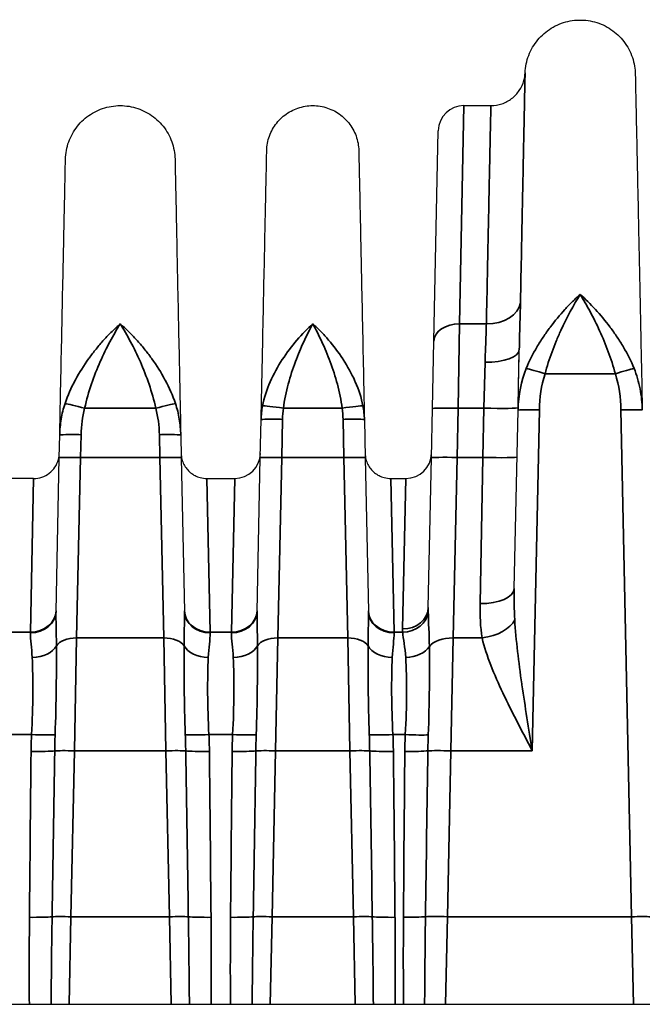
# Model space of a CAD drawing. Header units: millimetres. Extents: x 399 to 6233, y -1870 to 1602.
# Tile 514 of 656: x 6027 to 6042, y -201 to -178. Entities that reach past the tile are written whole.
import ezdxf

# ---------------------------------------------------------------- set-up
doc = ezdxf.new("R2010")
doc.units = ezdxf.units.MM
doc.layers.add('可見 (ISO)', color=7, linetype='Continuous', lineweight=25)
doc.layers.add('窄部可見 (ISO)', color=7, linetype='Continuous', lineweight=35)

msp = doc.modelspace()

# ---------------------------------------------------------------- linework, layer by layer
at = {"layer": '可見 (ISO)'}
for p, q in [((6037.683, -180.381), (6038.312, -180.381)), ((6036.98, -185.884), (6037.083, -180.968)), ((6036.947, -187.46), (6036.98, -185.884)), ((6038.948, -187.44), (6038.976, -186.085)), ((6036.923, -188.611), (6036.947, -187.46)), ((6038.859, -191.664), (6038.946, -187.497)), ((6032.923, -188.61), (6032.942, -187.718)), ((6035.356, -187.718), (6035.375, -188.61)), ((6028.223, -188.61), (6028.234, -188.077)), ((6031.063, -188.077), (6031.075, -188.61)), ((6028.148, -192.203), (6028.223, -188.61)), ((6031.075, -188.61), (6031.15, -192.203)), ((6032.848, -192.203), (6032.923, -188.61)), ((6035.375, -188.61), (6035.45, -192.203)), ((6036.85, -192.108), (6036.923, -188.611)), ((6027.625, -189.094), (6026.972, -189.094)), ((6031.672, -189.094), (6032.325, -189.094)), ((6035.972, -189.094), (6036.325, -189.094)), ((5977.149, -201.381), (6081.649, -201.381))]:
    msp.add_line(p, q, dxfattribs=at)
for centre, start, end in [((6037.683, -180.981), 90, 178.8), ((6038.368, -181.681), 96.794, 96.7983), ((6032.325, -188.494), 270, 358.8), ((6036.325, -188.494), 270, 358.8)]:
    msp.add_arc(centre, 0.6, start, end, dxfattribs=at)
msp.add_ellipse((6038.922, -188.649), major_axis=(-0.116, -5.552), ratio=0.000023, start_param=1.779957, end_param=2.050933, dxfattribs=at)
for points, knots in [([(6039.112, -179.615), (6039.118, -179.476), (6039.147, -179.337), (6039.246, -179.077), (6039.319, -178.953), (6039.497, -178.739), (6039.605, -178.645), (6039.843, -178.499), (6039.976, -178.444), (6040.248, -178.382), (6040.391, -178.373), (6040.669, -178.402), (6040.807, -178.439), (6041.061, -178.555), (6041.18, -178.635), (6041.383, -178.826), (6041.47, -178.94), (6041.601, -179.187), (6041.647, -179.322), (6041.68, -179.52), (6041.686, -179.581), (6041.687, -179.642)], [0, 0, 0, 0, 0.0415948, 0.0415948, 0.0834791, 0.0834791, 0.1253529, 0.1253529, 0.1672271, 0.1672271, 0.2091012, 0.2091012, 0.2509754, 0.2509754, 0.2928495, 0.2928495, 0.3347237, 0.3347237, 0.3765979, 0.3765979, 0.3948716, 0.3948716, 0.3948716, 0.3948716]), ([(6038.312, -180.381), (6038.399, -180.381), (6038.486, -180.367), (6038.65, -180.311), (6038.728, -180.27), (6038.866, -180.165), (6038.927, -180.1), (6039.024, -179.956), (6039.061, -179.875), (6039.1, -179.734), (6039.109, -179.674), (6039.112, -179.615)], [0, 0, 0, 0, 0.0258636, 0.0258636, 0.051873, 0.051873, 0.0778771, 0.0778771, 0.1038814, 0.1038814, 0.1217835, 0.1217835, 0.1217835, 0.1217835]), ([(6041.687, -179.642), (6041.687, -179.642), (6041.69, -179.818), (6041.698, -180.17), (6041.703, -180.435), (6041.711, -180.792), (6041.72, -181.239), (6041.723, -181.387), (6041.727, -181.545), (6041.73, -181.713), (6041.737, -182.051), (6041.745, -182.427), (6041.754, -182.838), (6041.758, -183.043), (6041.763, -183.258), (6041.767, -183.481), (6041.772, -183.705), (6041.777, -183.941), (6041.782, -184.184), (6041.792, -184.661), (6041.803, -185.172), (6041.814, -185.704), (6041.825, -186.255), (6041.838, -186.868), (6041.851, -187.497)], [0.5000085, 0.5000085, 0.5000085, 0.5000085, 0.6181954, 0.6181954, 0.6181954, 0.7069321, 0.7069321, 0.7069321, 0.7363514, 0.7363514, 0.7363514, 0.7954295, 0.7954295, 0.7954295, 0.8249685, 0.8249685, 0.8249685, 0.8545075, 0.8545075, 0.8545075, 0.9124828, 0.9124828, 0.9124828, 0.9726631, 0.9726631, 0.9726631, 0.9726631]), ([(6028.369, -181.634), (6028.372, -181.496), (6028.398, -181.357), (6028.491, -181.097), (6028.561, -180.973), (6028.733, -180.756), (6028.839, -180.66), (6029.072, -180.51), (6029.203, -180.453), (6029.472, -180.386), (6029.614, -180.374), (6029.89, -180.396), (6030.028, -180.431), (6030.283, -180.54), (6030.403, -180.617), (6030.609, -180.803), (6030.698, -180.914), (6030.833, -181.156), (6030.882, -181.29), (6030.92, -181.495), (6030.927, -181.564), (6030.929, -181.634)], [0, 0, 0, 0, 0.0413231, 0.0413231, 0.0829384, 0.0829384, 0.1245431, 0.1245431, 0.1661483, 0.1661483, 0.2077533, 0.2077533, 0.2493584, 0.2493584, 0.2909635, 0.2909635, 0.3325686, 0.3325686, 0.3741737, 0.3741737, 0.3950529, 0.3950529, 0.3950529, 0.3950529]), ([(6033.073, -181.434), (6033.076, -181.318), (6033.097, -181.202), (6033.176, -180.983), (6033.234, -180.879), (6033.379, -180.696), (6033.468, -180.616), (6033.664, -180.489), (6033.774, -180.442), (6034, -180.385), (6034.119, -180.375), (6034.351, -180.394), (6034.467, -180.423), (6034.682, -180.515), (6034.782, -180.579), (6034.955, -180.735), (6035.03, -180.829), (6035.144, -181.032), (6035.185, -181.145), (6035.217, -181.317), (6035.223, -181.375), (6035.224, -181.434)], [0, 0, 0, 0, 0.0347036, 0.0347036, 0.0696796, 0.0696796, 0.1046457, 0.1046457, 0.1396121, 0.1396121, 0.1745785, 0.1745785, 0.2095449, 0.2095449, 0.2445113, 0.2445113, 0.2794777, 0.2794777, 0.3144442, 0.3144442, 0.3320164, 0.3320164, 0.3320164, 0.3320164]), ([(6032.942, -187.718), (6032.952, -187.213), (6032.963, -186.725), (6032.972, -186.283), (6032.981, -185.855), (6032.989, -185.447), (6032.997, -185.067), (6033.005, -184.68), (6033.013, -184.32), (6033.02, -183.989), (6033.027, -183.657), (6033.033, -183.349), (6033.039, -183.08), (6033.042, -182.947), (6033.044, -182.821), (6033.047, -182.703), (6033.049, -182.584), (6033.052, -182.473), (6033.054, -182.369), (6033.058, -182.165), (6033.062, -181.992), (6033.065, -181.853), (6033.07, -181.574), (6033.073, -181.434), (6033.073, -181.434)], [0.0294093, 0.0294093, 0.0294093, 0.0294093, 0.089244, 0.089244, 0.089244, 0.1470574, 0.1470574, 0.1470574, 0.2058814, 0.2058814, 0.2058814, 0.2647055, 0.2647055, 0.2647055, 0.2938656, 0.2938656, 0.2938656, 0.3235296, 0.3235296, 0.3235296, 0.3823536, 0.3823536, 0.3823536, 0.5, 0.5, 0.5, 0.5]), ([(6035.224, -181.434), (6035.224, -181.434), (6035.227, -181.574), (6035.233, -181.853), (6035.237, -182.063), (6035.243, -182.347), (6035.251, -182.704), (6035.253, -182.821), (6035.256, -182.947), (6035.259, -183.08), (6035.264, -183.349), (6035.271, -183.657), (6035.278, -183.988), (6035.285, -184.32), (6035.292, -184.68), (6035.3, -185.067), (6035.308, -185.447), (6035.317, -185.855), (6035.326, -186.283), (6035.335, -186.725), (6035.345, -187.213), (6035.356, -187.718)], [0.5000084, 0.5000084, 0.5000084, 0.5000084, 0.6176498, 0.6176498, 0.6176498, 0.7061501, 0.7061501, 0.7061501, 0.735298, 0.735298, 0.735298, 0.794122, 0.794122, 0.794122, 0.8529461, 0.8529461, 0.8529461, 0.9107639, 0.9107639, 0.9107639, 0.9705942, 0.9705942, 0.9705942, 0.9705942]), ([(6028.234, -188.077), (6028.247, -187.49), (6028.258, -186.924), (6028.269, -186.421), (6028.277, -186.049), (6028.284, -185.692), (6028.291, -185.354), (6028.3, -184.957), (6028.307, -184.588), (6028.314, -184.247), (6028.322, -183.907), (6028.328, -183.592), (6028.334, -183.317), (6028.337, -183.163), (6028.34, -183.02), (6028.343, -182.887), (6028.35, -182.544), (6028.356, -182.268), (6028.36, -182.062), (6028.366, -181.777), (6028.369, -181.634), (6028.369, -181.634)], [0.030065, 0.030065, 0.030065, 0.030065, 0.0975901, 0.0975901, 0.0975901, 0.1475485, 0.1475485, 0.1475485, 0.2062907, 0.2062907, 0.2062907, 0.265033, 0.265033, 0.265033, 0.2977638, 0.2977638, 0.2977638, 0.3825174, 0.3825174, 0.3825174, 0.5, 0.5, 0.5, 0.5]), ([(6030.929, -181.634), (6030.929, -181.634), (6030.931, -181.777), (6030.937, -182.062), (6030.942, -182.268), (6030.948, -182.544), (6030.955, -182.887), (6030.958, -183.02), (6030.961, -183.163), (6030.964, -183.317), (6030.97, -183.592), (6030.976, -183.907), (6030.983, -184.247), (6030.99, -184.588), (6030.998, -184.957), (6031.006, -185.354), (6031.013, -185.691), (6031.021, -186.049), (6031.029, -186.421), (6031.039, -186.924), (6031.051, -187.49), (6031.063, -188.077)], [0.5000086, 0.5000086, 0.5000086, 0.5000086, 0.6174862, 0.6174862, 0.6174862, 0.7022467, 0.7022467, 0.7022467, 0.7349706, 0.7349706, 0.7349706, 0.7937128, 0.7937128, 0.7937128, 0.852455, 0.852455, 0.852455, 0.9024183, 0.9024183, 0.9024183, 0.9699385, 0.9699385, 0.9699385, 0.9699385]), ([(6027.625, -189.094), (6027.69, -189.094), (6027.755, -189.083), (6027.878, -189.042), (6027.937, -189.011), (6028.041, -188.932), (6028.086, -188.883), (6028.159, -188.776), (6028.187, -188.715), (6028.211, -188.629), (6028.216, -188.605), (6028.223, -188.556), (6028.225, -188.531), (6028.225, -188.507)], [0, 0, 0, 0, 0.01938058, 0.01938058, 0.03888823, 0.03888823, 0.05839129, 0.05839129, 0.07789451, 0.07789451, 0.08520881, 0.08520881, 0.09263584, 0.09263584, 0.09263584, 0.09263584]), ([(6031.072, -188.507), (6031.073, -188.53), (6031.075, -188.553), (6031.081, -188.598), (6031.085, -188.621), (6031.102, -188.685), (6031.117, -188.726), (6031.156, -188.802), (6031.179, -188.838), (6031.231, -188.903), (6031.261, -188.933), (6031.326, -188.986), (6031.362, -189.009), (6031.436, -189.047), (6031.476, -189.062), (6031.567, -189.087), (6031.62, -189.094), (6031.672, -189.094)], [0, 0, 0, 0, 0.00692113, 0.00692113, 0.01375081, 0.01375081, 0.02679823, 0.02679823, 0.0393646, 0.0393646, 0.05193098, 0.05193098, 0.06449736, 0.06449736, 0.07706374, 0.07706374, 0.09281981, 0.09281981, 0.09281981, 0.09281981]), ([(6035.372, -188.507), (6035.373, -188.53), (6035.375, -188.553), (6035.381, -188.598), (6035.385, -188.621), (6035.402, -188.685), (6035.417, -188.726), (6035.456, -188.802), (6035.479, -188.838), (6035.531, -188.903), (6035.561, -188.933), (6035.626, -188.986), (6035.662, -189.009), (6035.736, -189.047), (6035.776, -189.062), (6035.867, -189.087), (6035.92, -189.094), (6035.972, -189.094)], [0, 0, 0, 0, 0.00692113, 0.00692113, 0.01375081, 0.01375081, 0.02679823, 0.02679823, 0.0393646, 0.0393646, 0.05193098, 0.05193098, 0.06449736, 0.06449736, 0.07706374, 0.07706374, 0.09281981, 0.09281981, 0.09281981, 0.09281981])]:
    msp.add_open_spline(points, degree=3, knots=knots, dxfattribs=at)
at = {"layer": '窄部可見 (ISO)'}
for p, q in [((6037.683, -180.381), (6037.58, -185.481)), ((6040.609, -185.153), (6040.609, -185.153)), ((6037.58, -185.481), (6037.547, -187.451)), ((6037.58, -185.481), (6038.207, -185.481)), ((6038.976, -186.085), (6038.976, -186.081)), ((6038.979, -185.965), (6038.979, -185.965)), ((6038.176, -186.378), (6038.148, -187.451)), ((6041.221, -186.649), (6039.577, -186.649)), ((6030.481, -187.451), (6028.817, -187.451)), ((6034.835, -187.451), (6033.463, -187.451)), ((6037.547, -187.451), (6037.523, -188.603)), ((6038.148, -187.451), (6037.547, -187.451)), ((6038.124, -188.603), (6038.148, -187.451)), ((6039.446, -187.491), (6039.279, -195.457)), ((6041.6, -199.334), (6041.351, -187.491)), ((6033.442, -187.712), (6033.423, -188.603)), ((6034.875, -188.603), (6034.856, -187.712)), ((6028.734, -188.071), (6028.723, -188.603)), ((6030.575, -188.603), (6030.564, -188.071)), ((6028.723, -188.603), (6028.629, -192.821)), ((6028.723, -188.603), (6030.575, -188.603)), ((6030.669, -192.821), (6030.575, -188.603)), ((6033.423, -188.603), (6033.329, -192.821)), ((6033.423, -188.603), (6034.875, -188.603)), ((6034.969, -192.821), (6034.875, -188.603)), ((6037.523, -188.603), (6037.428, -192.821)), ((6037.523, -188.603), (6038.124, -188.603)), ((6038.059, -192.016), (6038.124, -188.603)), ((6027.548, -192.685), (6027.625, -189.094)), ((6031.672, -189.094), (6031.749, -192.685)), ((6032.325, -189.094), (6032.248, -192.685)), ((6035.972, -189.094), (6036.049, -192.685)), ((6036.325, -189.094), (6036.25, -192.611)), ((6027.049, -192.685), (6027.548, -192.685)), ((6027.548, -192.685), (6027.548, -192.701)), ((6031.749, -192.685), (6032.248, -192.685)), ((6031.75, -192.701), (6031.749, -192.685)), ((6032.248, -192.685), (6032.248, -192.701)), ((6036.049, -192.685), (6036.251, -192.685)), ((6036.05, -192.701), (6036.049, -192.685)), ((6028.579, -195.457), (6028.629, -192.821)), ((6030.669, -192.821), (6028.629, -192.821)), ((6030.669, -192.821), (6030.718, -195.457)), ((6033.279, -195.457), (6033.329, -192.821)), ((6034.969, -192.821), (6033.329, -192.821)), ((6034.969, -192.821), (6035.018, -195.457)), ((6037.379, -195.457), (6037.428, -192.821)), ((6038.109, -192.821), (6037.428, -192.821)), ((6038.945, -193.214), (6038.945, -193.214)), ((6028.158, -193.284), (6028.158, -193.284)), ((6031.14, -193.284), (6031.14, -193.284)), ((6032.858, -193.284), (6032.858, -193.284)), ((6035.44, -193.284), (6035.44, -193.284)), ((6036.877, -193.284), (6036.877, -193.284)), ((6039.022, -193.679), (6039.022, -193.679)), ((6027.576, -195.078), (6027.022, -195.078)), ((6032.276, -195.078), (6031.722, -195.078)), ((6036.311, -195.078), (6036.022, -195.078)), ((6028.126, -195.119), (6028.126, -195.119)), ((6031.172, -195.119), (6031.172, -195.119)), ((6032.826, -195.119), (6032.826, -195.119)), ((6035.472, -195.119), (6035.472, -195.119)), ((6036.848, -195.119), (6036.848, -195.119)), ((6028.579, -195.457), (6028.498, -199.334)), ((6030.718, -195.457), (6028.579, -195.457)), ((6030.8, -199.334), (6030.718, -195.457)), ((6033.279, -195.457), (6033.198, -199.334)), ((6035.018, -195.457), (6033.279, -195.457)), ((6035.1, -199.334), (6035.018, -195.457)), ((6037.379, -195.457), (6037.298, -199.334)), ((6039.279, -195.457), (6037.379, -195.457)), ((6028.455, -201.381), (6028.498, -199.334)), ((6028.498, -199.334), (6030.8, -199.334)), ((6030.8, -199.334), (6030.842, -201.381)), ((6033.155, -201.381), (6033.198, -199.334)), ((6033.198, -199.334), (6035.1, -199.334)), ((6035.1, -199.334), (6035.142, -201.381)), ((6037.255, -201.381), (6037.298, -199.334)), ((6037.298, -199.334), (6041.6, -199.334)), ((6041.6, -199.334), (6041.642, -201.381))]:
    msp.add_line(p, q, dxfattribs=at)
for centre, major_axis, ratio, start_param, end_param in [((6038.207, -184.928), (0.8, -0.015), 0.691392, 4.72571, 6.204649), ((6040.187, -185.576), (0.5, -0.01), 0.653988, 1.685071, 1.685109), ((6040.611, -185.576), (0.5, 0.01), 0.653972, 1.456496, 1.456532), ((6037.58, -185.896), (-0.6, 0.013), 0.69138, 4.72687, 6.283185), ((6038.176, -186.064), (0.8, -0.017), 0.392514, 4.720727, 6.28229), ((6041.705, -188.329), (1.807, -2.751), 0.758128, 3.621093, 3.975976), ((6039.577, -186.666), (0.476, -0.152), 0.033257, 1.581382, 2.741613), ((6041.221, -186.666), (-0.476, -0.152), 0.033257, 3.541572, 4.701804), ((6028.817, -187.469), (-0.484, 0.127), 0.033759, 4.721243, 5.969613), ((6030.481, -187.469), (0.484, 0.127), 0.033759, 0.313572, 1.561942), ((6033.463, -187.469), (-0.495, 0.072), 0.034539, 4.717398, 6.113427), ((6034.835, -187.469), (0.495, 0.072), 0.034539, 0.169758, 1.565787), ((6037.547, -187.472), (-0.6, 0.013), 0.034892, 4.71312, 6.283185), ((6038.148, -187.423), (0.8, -0.017), 0.034892, 4.71312, 6.283185), ((6028.723, -188.62), (-0.5, 0.01), 0.034892, 4.71312, 6.283185), ((6030.575, -188.62), (0.5, 0.01), 0.034892, 0, 1.570065), ((6033.423, -188.62), (-0.5, 0.01), 0.034892, 4.71312, 6.283185), ((6034.875, -188.62), (0.5, 0.01), 0.034892, 0, 1.570065), ((6037.523, -188.624), (-0.6, 0.013), 0.034892, 4.71312, 6.283185), ((6038.124, -188.575), (0.8, -0.017), 0.034892, 4.71312, 6.283185), ((6038.059, -191.647), (0.8, -0.017), 0.461544, 4.722057, 6.283185), ((6036.25, -192.095), (0.6, -0.013), 0.859283, 4.730386, 6.283185), ((6027.548, -192.171), (0.6, -0.013), 0.856313, 4.730324, 6.283185), ((6027.548, -192.191), (0.6, -0.013), 0.850862, 4.73021, 6.283185), ((6031.749, -192.171), (-0.6, -0.013), 0.856313, 0, 1.552861), ((6031.75, -192.191), (-0.6, -0.013), 0.850862, 0, 1.552975), ((6032.248, -192.171), (0.6, -0.013), 0.856313, 4.730324, 6.283185), ((6032.248, -192.191), (0.6, -0.013), 0.850862, 4.73021, 6.283185), ((6036.049, -192.171), (-0.6, -0.013), 0.856313, 0, 1.552861), ((6036.05, -192.191), (-0.6, -0.013), 0.850862, 0, 1.552975), ((6036.251, -192.171), (0.599, 0.028), 0.856112, 4.672228, 6.168877), ((6038.109, -192.371), (0.786, 0.15), 0.555227, 4.606487, 5.897702), ((6027.591, -192.883), (0.6, 0.02), 0.658485, 4.690186, 5.92531), ((6028.629, -193.102), (-0.5, 0.01), 0.56206, 4.724162, 5.958793), ((6030.669, -193.102), (0.5, 0.01), 0.56206, 0.324392, 1.559023), ((6031.707, -192.883), (-0.6, 0.02), 0.658485, 0.357875, 1.592999), ((6032.291, -192.883), (0.6, 0.02), 0.658485, 4.690186, 5.92531), ((6033.329, -193.102), (-0.5, 0.01), 0.56206, 4.724162, 5.958793), ((6034.969, -193.102), (0.5, 0.01), 0.56206, 0.324392, 1.559023), ((6036.007, -192.883), (-0.6, 0.02), 0.658485, 0.357875, 1.592999), ((6036.321, -192.882), (0.599, 0.027), 0.65857, 4.682756, 5.858717), ((6037.428, -193.158), (-0.6, 0.013), 0.56206, 4.724162, 5.89911), ((6039.243, -195.6), (-11.679, 0), 0.998272, 6.23842, 6.27237), ((6027.576, -195.043), (0.599, -0.027), 0.058699, 4.715031, 5.884103), ((6031.129, -195.869), (0.015, -8.387), 0.359374, 4.617716, 4.662757), ((6031.722, -195.043), (-0.599, -0.027), 0.058699, 0.399082, 1.568154), ((6028.168, -195.869), (0.015, 8.387), 0.359374, 4.762021, 4.807062), ((6020.055, -195.6), (11.679, 0), 0.998272, 0.010815, 0.044766), ((6043.943, -195.6), (-11.679, 0), 0.998272, 6.23842, 6.27237), ((6032.276, -195.043), (-0.599, 0.027), 0.058699, 1.573438, 2.74251), ((6035.829, -195.869), (0.015, -8.387), 0.359374, 4.617716, 4.662757), ((6036.022, -195.043), (0.599, 0.027), 0.058699, 3.540675, 4.709747), ((6032.468, -195.869), (0.015, 8.387), 0.359374, 4.762021, 4.807062), ((6024.355, -195.6), (11.679, 0), 0.998272, 0.010815, 0.044766), ((6046.37, -195.565), (-10.07, 0), 0.998272, 6.234735, 6.273976), ((6036.311, -195.043), (0.599, -0.029), 0.058689, 4.715248, 5.8287), ((6041.01, -195.88), (0.098, -8.678), 0.48068, 4.615075, 4.658173), ((6028.306, -186.793), (-0.529, -32.381), 0.019208, 4.984098, 5.110893), ((6027.565, -195.438), (0.6, -0.007), 0.058755, 4.713034, 5.887947), ((9155.979, -246.697), (-3128.226, -18.641), 0.998953, 6.260823, 6.262063), ((6028.579, -195.474), (0.5, -0.01), 0.034892, 1.571527, 2.746821), ((6030.718, -195.474), (0.5, 0.01), 0.034892, 0.394772, 1.570065), ((2903.319, -246.697), (3128.226, -18.641), 0.998953, 0.021122, 0.022363), ((6031.733, -195.438), (-0.6, -0.007), 0.058755, 0.395239, 1.570152), ((6030.992, -186.793), (0.529, -32.381), 0.019208, 1.172292, 1.299088), ((6033.006, -186.793), (-0.529, -32.381), 0.019208, 4.984098, 5.110893), ((6032.265, -195.438), (-0.6, 0.007), 0.058755, 1.571441, 2.746354), ((9160.679, -246.697), (-3128.226, -18.641), 0.998953, 6.260823, 6.262063), ((6033.279, -195.474), (-0.5, 0.01), 0.034892, 4.71312, 5.888413), ((6035.018, -195.474), (0.5, 0.01), 0.034892, 0.394772, 1.570065), ((2907.619, -246.697), (3128.226, -18.641), 0.998953, 0.021122, 0.022363), ((6036.033, -195.438), (0.6, 0.007), 0.058755, 3.536831, 4.711744), ((6035.292, -186.793), (0.529, -32.381), 0.019208, 1.172292, 1.299088), ((6037.144, -184.242), (-0.566, -35.382), 0.019792, 5.035681, 5.153787), ((6036.3, -195.437), (0.6, -0.006), 0.058756, 4.712939, 5.831699), ((8896.769, -238.71), (-2860.217, -15.262), 0.998902, 6.262704, 6.264061), ((6037.379, -195.478), (0.6, -0.013), 0.034892, 1.571527, 2.690649), ((6027.527, -199.313), (0.6, -0.005), 0.058756, 4.712873, 5.794533), ((6028.498, -199.352), (0.5, -0.01), 0.034892, 1.571527, 2.653535), ((6030.8, -199.352), (0.5, 0.01), 0.034892, 0.488057, 1.570065), ((6031.771, -199.313), (-0.6, -0.005), 0.058756, 0.488652, 1.570312), ((6032.227, -199.313), (-0.6, 0.005), 0.058756, 1.57128, 2.65294), ((6033.198, -199.352), (-0.5, 0.01), 0.034892, 4.71312, 5.795128), ((6035.1, -199.352), (0.5, 0.01), 0.034892, 0.488057, 1.570065), ((6036.071, -199.313), (0.6, 0.005), 0.058756, 3.630245, 4.711905), ((6036.269, -199.312), (0.6, -0.004), 0.058757, 4.712779, 5.743713), ((6037.298, -199.355), (0.6, -0.013), 0.034892, 1.571527, 2.60279), ((6041.6, -199.352), (-0.5, -0.01), 0.034892, 3.62965, 4.711658)]:
    msp.add_ellipse(centre, major_axis=major_axis, ratio=ratio, start_param=start_param, end_param=end_param, dxfattribs=at)
for points, knots in [([(6039.112, -179.615), (6039.112, -179.615), (6039.112, -179.615), (6039.112, -179.615), (6039.112, -179.615), (6039.109, -179.735), (6039.104, -179.969), (6039.102, -180.086), (6039.099, -180.231), (6039.096, -180.406), (6039.092, -180.581), (6039.088, -180.786), (6039.083, -181.015), (6039.083, -181.017), (6039.083, -181.018), (6039.083, -181.02), (6039.074, -181.479), (6039.062, -182.04), (6039.049, -182.702), (6039.049, -182.705), (6039.049, -182.708), (6039.049, -182.711), (6039.042, -183.04), (6039.035, -183.396), (6039.027, -183.775), (6039.027, -183.778), (6039.027, -183.782), (6039.027, -183.786), (6039.02, -184.164), (6039.012, -184.565), (6039.003, -184.987)], [0.01396884, 0.01396884, 0.01396884, 0.01396884, 0.01397514, 0.01397514, 0.01397514, 0.01747409, 0.01747409, 0.01747409, 0.0192215, 0.0192215, 0.0192215, 0.02096891, 0.02096891, 0.02096891, 0.02098034, 0.02098034, 0.02098034, 0.02446373, 0.02446373, 0.02446373, 0.02448025, 0.02448025, 0.02448025, 0.02621114, 0.02621114, 0.02621114, 0.02622776, 0.02622776, 0.02622776, 0.02795855, 0.02795855, 0.02795855, 0.02795855]), ([(6038.207, -185.481), (6038.215, -185.077), (6038.223, -184.693), (6038.237, -183.967), (6038.244, -183.626), (6038.264, -182.68), (6038.275, -182.146), (6038.289, -181.492), (6038.293, -181.297), (6038.3, -180.965), (6038.303, -180.827), (6038.31, -180.495), (6038.312, -180.382), (6038.312, -180.381), (6038.312, -180.381), (6038.312, -180.381)], [0, 0, 0, 0, 0.00167714, 0.00167714, 0.00335428, 0.00335428, 0.00670856, 0.00670856, 0.0083857, 0.0083857, 0.01006285, 0.01006285, 0.01341713, 0.01341713, 0.01342763, 0.01342763, 0.01342763, 0.01342763]), ([(6039.14, -186.521), (6039.21, -186.348), (6039.294, -186.183), (6039.387, -186.024), (6039.434, -185.945), (6039.483, -185.866), (6039.534, -185.789), (6039.586, -185.712), (6039.639, -185.637), (6039.694, -185.563), (6039.697, -185.56), (6039.7, -185.556), (6039.702, -185.553), (6039.81, -185.41), (6039.922, -185.275), (6040.038, -185.149), (6040.097, -185.084), (6040.157, -185.022), (6040.217, -184.962), (6040.278, -184.903), (6040.339, -184.845), (6040.399, -184.791)], [0, 0, 0, 0, 0.000553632, 0.000553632, 0.000553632, 0.000830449, 0.000830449, 0.000830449, 0.001107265, 0.001107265, 0.001107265, 0.001120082, 0.001120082, 0.001120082, 0.001660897, 0.001660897, 0.001660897, 0.001937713, 0.001937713, 0.001937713, 0.00221453, 0.00221453, 0.00221453, 0.00221453]), ([(6040.399, -184.791), (6040.244, -185.042), (6040.088, -185.327), (6039.946, -185.638), (6039.909, -185.718), (6039.873, -185.8), (6039.839, -185.884), (6039.805, -185.965), (6039.772, -186.048), (6039.741, -186.132), (6039.68, -186.299), (6039.624, -186.471), (6039.577, -186.649)], [-0.00001167, -0.00001167, -0.00001167, -0.00001167, 0.001084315, 0.001084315, 0.001084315, 0.001367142, 0.001367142, 0.001367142, 0.001642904, 0.001642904, 0.001642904, 0.002194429, 0.002194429, 0.002194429, 0.002194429]), ([(6040.399, -184.791), (6040.639, -185.006), (6040.878, -185.263), (6041.096, -185.553), (6041.098, -185.556), (6041.1, -185.559), (6041.103, -185.563), (6041.158, -185.636), (6041.211, -185.711), (6041.263, -185.788), (6041.314, -185.866), (6041.364, -185.944), (6041.411, -186.024), (6041.504, -186.183), (6041.587, -186.348), (6041.658, -186.521)], [-0.000011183, -0.000011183, -0.000011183, -0.000011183, 0.001103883, 0.001103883, 0.001103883, 0.00111608, 0.00111608, 0.00111608, 0.001397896, 0.001397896, 0.001397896, 0.001679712, 0.001679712, 0.001679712, 0.002243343, 0.002243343, 0.002243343, 0.002243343]), ([(6041.221, -186.649), (6041.174, -186.471), (6041.118, -186.299), (6041.056, -186.132), (6041.025, -186.048), (6040.993, -185.965), (6040.959, -185.884), (6040.925, -185.803), (6040.89, -185.722), (6040.854, -185.644), (6040.783, -185.487), (6040.708, -185.337), (6040.631, -185.194), (6040.555, -185.052), (6040.476, -184.916), (6040.399, -184.791)], [0, 0, 0, 0, 0.000545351, 0.000545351, 0.000545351, 0.000818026, 0.000818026, 0.000818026, 0.001090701, 0.001090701, 0.001090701, 0.001636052, 0.001636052, 0.001636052, 0.002181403, 0.002181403, 0.002181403, 0.002181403]), ([(6039.003, -184.987), (6039, -185.152), (6038.995, -185.326), (6038.99, -185.508), (6038.985, -185.691), (6038.98, -185.884), (6038.976, -186.081)], [0, 0, 0, 0, 0.000680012, 0.000680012, 0.000680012, 0.00135998, 0.00135998, 0.00135998, 0.00135998]), ([(6028.358, -187.343), (6028.421, -187.154), (6028.502, -186.974), (6028.595, -186.8), (6028.598, -186.795), (6028.601, -186.791), (6028.603, -186.786), (6028.695, -186.617), (6028.799, -186.452), (6028.91, -186.298), (6028.913, -186.293), (6028.916, -186.289), (6028.92, -186.284), (6028.973, -186.21), (6029.028, -186.138), (6029.084, -186.069), (6029.144, -185.995), (6029.205, -185.924), (6029.268, -185.855), (6029.33, -185.786), (6029.393, -185.721), (6029.457, -185.659), (6029.521, -185.596), (6029.586, -185.536), (6029.649, -185.481)], [0, 0, 0, 0, 0.000592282, 0.000592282, 0.000592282, 0.000608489, 0.000608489, 0.000608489, 0.001184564, 0.001184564, 0.001184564, 0.00120247, 0.00120247, 0.00120247, 0.001480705, 0.001480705, 0.001480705, 0.001776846, 0.001776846, 0.001776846, 0.002072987, 0.002072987, 0.002072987, 0.002369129, 0.002369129, 0.002369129, 0.002369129]), ([(6029.649, -185.481), (6029.567, -185.611), (6029.486, -185.751), (6029.407, -185.899), (6029.329, -186.045), (6029.254, -186.2), (6029.182, -186.363), (6029.108, -186.529), (6029.038, -186.706), (6028.977, -186.886), (6028.914, -187.069), (6028.86, -187.256), (6028.817, -187.451)], [-0.000011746, -0.000011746, -0.000011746, -0.000011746, 0.000578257, 0.000578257, 0.000578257, 0.001160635, 0.001160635, 0.001160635, 0.00175146, 0.00175146, 0.00175146, 0.002348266, 0.002348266, 0.002348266, 0.002348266]), ([(6029.649, -185.481), (6029.681, -185.509), (6029.713, -185.538), (6029.745, -185.568), (6029.777, -185.597), (6029.809, -185.628), (6029.841, -185.659), (6029.904, -185.721), (6029.967, -185.786), (6030.029, -185.854), (6030.091, -185.922), (6030.152, -185.993), (6030.212, -186.067), (6030.268, -186.136), (6030.324, -186.209), (6030.378, -186.284), (6030.381, -186.288), (6030.384, -186.293), (6030.387, -186.297), (6030.499, -186.452), (6030.603, -186.617), (6030.695, -186.786), (6030.697, -186.791), (6030.7, -186.795), (6030.702, -186.8), (6030.796, -186.974), (6030.876, -187.154), (6030.939, -187.343)], [-0.00001131, -0.00001131, -0.00001131, -0.00001131, 0.000139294, 0.000139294, 0.000139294, 0.000289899, 0.000289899, 0.000289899, 0.000591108, 0.000591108, 0.000591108, 0.000892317, 0.000892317, 0.000892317, 0.001177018, 0.001177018, 0.001177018, 0.001193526, 0.001193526, 0.001193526, 0.001779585, 0.001779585, 0.001779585, 0.001795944, 0.001795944, 0.001795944, 0.002398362, 0.002398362, 0.002398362, 0.002398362]), ([(6030.481, -187.451), (6030.439, -187.259), (6030.385, -187.073), (6030.323, -186.892), (6030.262, -186.712), (6030.192, -186.536), (6030.119, -186.37), (6030.046, -186.204), (6029.97, -186.047), (6029.891, -185.899), (6029.812, -185.751), (6029.729, -185.61), (6029.649, -185.481)], [0, 0, 0, 0, 0.000584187, 0.000584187, 0.000584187, 0.001168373, 0.001168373, 0.001168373, 0.00175256, 0.00175256, 0.00175256, 0.002336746, 0.002336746, 0.002336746, 0.002336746]), ([(6032.976, -187.395), (6033.049, -187.013), (6033.226, -186.641), (6033.437, -186.316), (6033.647, -185.991), (6033.899, -185.705), (6034.149, -185.481)], [0, 0, 0, 0, 0.00119489, 0.00119489, 0.00119489, 0.002389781, 0.002389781, 0.002389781, 0.002389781]), ([(6034.149, -185.481), (6034.078, -185.611), (6034.006, -185.751), (6033.937, -185.9), (6033.869, -186.047), (6033.803, -186.202), (6033.742, -186.364), (6033.681, -186.53), (6033.623, -186.706), (6033.575, -186.887), (6033.526, -187.07), (6033.486, -187.257), (6033.463, -187.451)], [-0.000011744, -0.000011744, -0.000011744, -0.000011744, 0.000565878, 0.000565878, 0.000565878, 0.001135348, 0.001135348, 0.001135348, 0.001714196, 0.001714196, 0.001714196, 0.002298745, 0.002298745, 0.002298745, 0.002298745]), ([(6034.149, -185.481), (6034.211, -185.537), (6034.274, -185.597), (6034.336, -185.66), (6034.398, -185.724), (6034.459, -185.79), (6034.519, -185.86), (6034.635, -185.995), (6034.746, -186.141), (6034.85, -186.299), (6034.853, -186.304), (6034.857, -186.309), (6034.86, -186.315), (6034.963, -186.473), (6035.057, -186.643), (6035.135, -186.817), (6035.138, -186.823), (6035.14, -186.829), (6035.143, -186.835), (6035.223, -187.016), (6035.286, -187.204), (6035.322, -187.395)], [-0.00001134, -0.00001134, -0.00001134, -0.00001134, 0.00028763, 0.00028763, 0.00028763, 0.0005866, 0.0005866, 0.0005866, 0.001165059, 0.001165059, 0.001165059, 0.001184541, 0.001184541, 0.001184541, 0.001762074, 0.001762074, 0.001762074, 0.001782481, 0.001782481, 0.001782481, 0.002380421, 0.002380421, 0.002380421, 0.002380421]), ([(6034.835, -187.451), (6034.812, -187.259), (6034.773, -187.074), (6034.725, -186.893), (6034.677, -186.713), (6034.619, -186.537), (6034.558, -186.371), (6034.496, -186.206), (6034.43, -186.049), (6034.361, -185.9), (6034.292, -185.751), (6034.22, -185.61), (6034.149, -185.481)], [0, 0, 0, 0, 0.000572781, 0.000572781, 0.000572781, 0.001145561, 0.001145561, 0.001145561, 0.001718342, 0.001718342, 0.001718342, 0.002291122, 0.002291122, 0.002291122, 0.002291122]), ([(6038.176, -186.378), (6038.181, -186.212), (6038.187, -186.054), (6038.198, -185.754), (6038.203, -185.612), (6038.207, -185.481)], [0.000000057, 0.000000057, 0.000000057, 0.000000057, 0.000543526, 0.000543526, 0.001087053, 0.001087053, 0.001087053, 0.001087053]), ([(6041.658, -186.521), (6041.721, -186.676), (6041.767, -186.836), (6041.799, -186.999), (6041.831, -187.163), (6041.848, -187.332), (6041.851, -187.497)], [0, 0, 0, 0, 0.000505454, 0.000505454, 0.000505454, 0.00101089, 0.00101089, 0.00101089, 0.00101089]), ([(6028.234, -188.077), (6028.237, -187.954), (6028.248, -187.829), (6028.289, -187.583), (6028.318, -187.462), (6028.358, -187.343)], [-0.000000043, -0.000000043, -0.000000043, -0.000000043, 0.0003786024, 0.0003786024, 0.0007572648, 0.0007572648, 0.0007572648, 0.0007572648]), ([(6030.939, -187.343), (6030.979, -187.462), (6031.009, -187.583), (6031.05, -187.829), (6031.061, -187.954), (6031.063, -188.077)], [0, 0, 0, 0, 0.0003786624, 0.0003786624, 0.0007573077, 0.0007573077, 0.0007573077, 0.0007573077]), ([(6032.942, -187.718), (6032.942, -187.713), (6032.942, -187.706), (6032.942, -187.7), (6032.942, -187.693), (6032.943, -187.687), (6032.943, -187.68), (6032.943, -187.666), (6032.944, -187.653), (6032.945, -187.639), (6032.947, -187.612), (6032.949, -187.585), (6032.952, -187.558), (6032.957, -187.503), (6032.965, -187.449), (6032.976, -187.395)], [-0.00000006, -0.00000006, -0.00000006, -0.00000006, 0.0000185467, 0.0000185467, 0.0000185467, 0.0000394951, 0.0000394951, 0.0000394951, 0.0000814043, 0.0000814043, 0.0000814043, 0.0001653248, 0.0001653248, 0.0001653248, 0.0003340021, 0.0003340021, 0.0003340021, 0.0003340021]), ([(6038.946, -187.496), (6038.947, -187.493), (6039, -187.49), (6039.093, -187.489), (6039.185, -187.487), (6039.315, -187.488), (6039.446, -187.491)], [0, 0, 0, 0, 0.5, 0.5, 0.5, 1, 1, 1, 1]), ([(6041.851, -187.497), (6041.851, -187.492), (6041.797, -187.488), (6041.705, -187.488), (6041.612, -187.487), (6041.482, -187.488), (6041.351, -187.491)], [0, 0, 0, 0, 0.5, 0.5, 0.5, 1, 1, 1, 1]), ([(6033.442, -187.712), (6033.311, -187.709), (6033.181, -187.708), (6033.088, -187.709), (6032.996, -187.71), (6032.942, -187.713), (6032.942, -187.718)], [0, 0, 0, 0, 0.5, 0.5, 0.5, 1, 1, 1, 1]), ([(6034.856, -187.712), (6034.987, -187.709), (6035.117, -187.708), (6035.209, -187.709), (6035.302, -187.711), (6035.356, -187.714), (6035.356, -187.718)], [0, 0, 0, 0, 0.5, 0.5, 0.5, 1, 1, 1, 1]), ([(6028.234, -188.077), (6028.234, -188.074), (6028.288, -188.07), (6028.381, -188.069), (6028.473, -188.068), (6028.603, -188.068), (6028.734, -188.071)], [0, 0, 0, 0, 0.5, 0.5, 0.5, 1, 1, 1, 1]), ([(6030.564, -188.071), (6030.694, -188.068), (6030.824, -188.068), (6030.917, -188.069), (6031.009, -188.07), (6031.063, -188.074), (6031.063, -188.077)], [0, 0, 0, 0, 0.5, 0.5, 0.5, 1, 1, 1, 1]), ([(6028.148, -192.203), (6028.145, -192.326), (6028.148, -192.453), (6028.151, -192.582), (6028.154, -192.72), (6028.157, -192.86), (6028.157, -193.002)], [0.000000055, 0.000000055, 0.000000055, 0.000000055, 0.000500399, 0.000500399, 0.000500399, 0.001035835, 0.001035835, 0.001035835, 0.001035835]), ([(6031.141, -193.002), (6031.141, -192.86), (6031.144, -192.72), (6031.147, -192.582), (6031.15, -192.453), (6031.152, -192.326), (6031.15, -192.203)], [0, 0, 0, 0, 0.000535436, 0.000535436, 0.000535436, 0.00103578, 0.00103578, 0.00103578, 0.00103578]), ([(6032.848, -192.203), (6032.845, -192.326), (6032.848, -192.453), (6032.851, -192.582), (6032.854, -192.72), (6032.857, -192.86), (6032.857, -193.002)], [0.000000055, 0.000000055, 0.000000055, 0.000000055, 0.000500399, 0.000500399, 0.000500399, 0.001035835, 0.001035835, 0.001035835, 0.001035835]), ([(6035.441, -193.002), (6035.441, -192.86), (6035.444, -192.72), (6035.447, -192.582), (6035.45, -192.453), (6035.452, -192.326), (6035.45, -192.203)], [0, 0, 0, 0, 0.000535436, 0.000535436, 0.000535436, 0.00103578, 0.00103578, 0.00103578, 0.00103578]), ([(6038.869, -192.395), (6038.883, -192.639), (6038.907, -192.888), (6038.936, -193.134), (6038.964, -193.386), (6038.998, -193.638), (6039.035, -193.893), (6039.036, -193.901), (6039.037, -193.909), (6039.038, -193.917), (6039.112, -194.428), (6039.196, -194.942), (6039.279, -195.457)], [0, 0, 0, 0, 0.000760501, 0.000760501, 0.000760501, 0.00154208, 0.00154208, 0.00154208, 0.001566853, 0.001566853, 0.001566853, 0.003133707, 0.003133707, 0.003133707, 0.003133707]), ([(6027.591, -193.278), (6027.586, -193.165), (6027.575, -193.06), (6027.565, -192.964), (6027.555, -192.868), (6027.546, -192.781), (6027.548, -192.701)], [0, 0, 0, 0, 0.000446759, 0.000446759, 0.000446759, 0.000893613, 0.000893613, 0.000893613, 0.000893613]), ([(6031.75, -192.701), (6031.752, -192.781), (6031.742, -192.868), (6031.732, -192.964), (6031.722, -193.06), (6031.711, -193.165), (6031.707, -193.278)], [0, 0, 0, 0, 0.000446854, 0.000446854, 0.000446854, 0.000893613, 0.000893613, 0.000893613, 0.000893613]), ([(6032.291, -193.278), (6032.286, -193.165), (6032.275, -193.06), (6032.265, -192.964), (6032.255, -192.868), (6032.246, -192.781), (6032.248, -192.701)], [0, 0, 0, 0, 0.000446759, 0.000446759, 0.000446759, 0.000893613, 0.000893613, 0.000893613, 0.000893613]), ([(6036.05, -192.701), (6036.052, -192.781), (6036.042, -192.868), (6036.032, -192.964), (6036.022, -193.06), (6036.011, -193.165), (6036.007, -193.278)], [0, 0, 0, 0, 0.000446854, 0.000446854, 0.000446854, 0.000893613, 0.000893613, 0.000893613, 0.000893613]), ([(6028.157, -193.002), (6028.158, -193.303), (6028.158, -193.63), (6028.153, -193.983), (6028.149, -194.335), (6028.14, -194.703), (6028.127, -195.081)], [0, 0, 0, 0, 0.001125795, 0.001125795, 0.001125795, 0.00225159, 0.00225159, 0.00225159, 0.00225159]), ([(6031.17, -195.081), (6031.158, -194.703), (6031.149, -194.337), (6031.14, -193.632), (6031.139, -193.303), (6031.141, -193.002)], [0, 0, 0, 0, 0.001138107, 0.001138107, 0.002276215, 0.002276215, 0.002276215, 0.002276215]), ([(6032.857, -193.002), (6032.858, -193.303), (6032.858, -193.63), (6032.853, -193.983), (6032.849, -194.335), (6032.84, -194.703), (6032.827, -195.081)], [0, 0, 0, 0, 0.001125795, 0.001125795, 0.001125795, 0.00225159, 0.00225159, 0.00225159, 0.00225159]), ([(6035.47, -195.081), (6035.458, -194.703), (6035.449, -194.337), (6035.44, -193.632), (6035.439, -193.303), (6035.441, -193.002)], [0, 0, 0, 0, 0.001138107, 0.001138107, 0.002276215, 0.002276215, 0.002276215, 0.002276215]), ([(6036.874, -193.02), (6036.878, -193.314), (6036.879, -193.645), (6036.875, -193.992), (6036.871, -194.34), (6036.862, -194.709), (6036.849, -195.084)], [0.001060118, 0.001060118, 0.001060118, 0.001060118, 0.002188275, 0.002188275, 0.002188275, 0.003316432, 0.003316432, 0.003316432, 0.003316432]), ([(6039.279, -195.457), (6039.043, -195.006), (6038.804, -194.555), (6038.595, -194.114), (6038.594, -194.111), (6038.592, -194.108), (6038.591, -194.105), (6038.488, -193.887), (6038.393, -193.673), (6038.311, -193.46), (6038.227, -193.245), (6038.156, -193.029), (6038.109, -192.821)], [-0.000014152, -0.000014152, -0.000014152, -0.000014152, 0.001513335, 0.001513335, 0.001513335, 0.00152394, 0.00152394, 0.00152394, 0.002277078, 0.002277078, 0.002277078, 0.003040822, 0.003040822, 0.003040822, 0.003040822]), ([(6027.576, -195.078), (6027.593, -194.745), (6027.604, -194.423), (6027.606, -194.115), (6027.608, -193.808), (6027.601, -193.529), (6027.591, -193.278)], [0, 0, 0, 0, 0.000987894, 0.000987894, 0.000987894, 0.001975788, 0.001975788, 0.001975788, 0.001975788]), ([(6031.707, -193.278), (6031.697, -193.529), (6031.69, -193.811), (6031.692, -194.118), (6031.694, -194.426), (6031.704, -194.745), (6031.722, -195.078)], [0, 0, 0, 0, 0.000987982, 0.000987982, 0.000987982, 0.001975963, 0.001975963, 0.001975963, 0.001975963]), ([(6032.276, -195.078), (6032.293, -194.745), (6032.304, -194.423), (6032.306, -194.115), (6032.308, -193.808), (6032.301, -193.529), (6032.291, -193.278)], [0, 0, 0, 0, 0.000987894, 0.000987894, 0.000987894, 0.001975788, 0.001975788, 0.001975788, 0.001975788]), ([(6036.007, -193.278), (6035.997, -193.529), (6035.99, -193.811), (6035.992, -194.118), (6035.994, -194.426), (6036.004, -194.745), (6036.022, -195.078)], [0, 0, 0, 0, 0.000987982, 0.000987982, 0.000987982, 0.001975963, 0.001975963, 0.001975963, 0.001975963]), ([(6036.311, -195.078), (6036.331, -194.746), (6036.341, -194.418), (6036.343, -193.811), (6036.334, -193.524), (6036.321, -193.277)], [0, 0, 0, 0, 0.00099613, 0.00099613, 0.001992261, 0.001992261, 0.001992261, 0.001992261]), ([(6028.057, -199.334), (6028.052, -199.667), (6028.047, -200), (6028.043, -200.333), (6028.039, -200.682), (6028.035, -201.032), (6028.032, -201.381)], [0, 0, 0, 0, 0.001000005, 0.001000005, 0.001000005, 0.002048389, 0.002048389, 0.002048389, 0.002048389]), ([(6031.265, -201.381), (6031.263, -201.062), (6031.259, -200.742), (6031.256, -200.423), (6031.251, -200.06), (6031.246, -199.697), (6031.241, -199.334)], [0.000041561, 0.000041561, 0.000041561, 0.000041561, 0.001000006, 0.001000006, 0.001000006, 0.00208995, 0.00208995, 0.00208995, 0.00208995]), ([(6032.757, -199.334), (6032.752, -199.667), (6032.747, -200), (6032.743, -200.333), (6032.739, -200.682), (6032.735, -201.032), (6032.732, -201.381)], [0, 0, 0, 0, 0.001000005, 0.001000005, 0.001000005, 0.002048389, 0.002048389, 0.002048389, 0.002048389]), ([(6035.565, -201.381), (6035.563, -201.062), (6035.559, -200.742), (6035.556, -200.423), (6035.551, -200.06), (6035.546, -199.697), (6035.541, -199.334)], [0.000041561, 0.000041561, 0.000041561, 0.000041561, 0.001000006, 0.001000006, 0.001000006, 0.00208995, 0.00208995, 0.00208995, 0.00208995]), ([(6036.783, -199.334), (6036.778, -199.733), (6036.773, -200.133), (6036.77, -200.532), (6036.767, -200.815), (6036.765, -201.098), (6036.763, -201.381)], [0, 0, 0, 0, 0.001200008, 0.001200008, 0.001200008, 0.002049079, 0.002049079, 0.002049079, 0.002049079])]:
    msp.add_open_spline(points, degree=3, knots=knots, dxfattribs=at)
for points in [[(6039.577, -186.649), (6039.49, -186.923), (6039.452, -187.204), (6039.446, -187.491)], [(6041.351, -187.491), (6041.345, -187.204), (6041.308, -186.923), (6041.221, -186.649)], [(6028.817, -187.451), (6028.764, -187.654), (6028.738, -187.861), (6028.734, -188.071)], [(6030.564, -188.071), (6030.559, -187.861), (6030.534, -187.654), (6030.481, -187.451)], [(6033.463, -187.451), (6033.45, -187.538), (6033.443, -187.624), (6033.442, -187.712)], [(6034.856, -187.712), (6034.854, -187.624), (6034.847, -187.538), (6034.835, -187.451)], [(6035.322, -187.395), (6035.343, -187.502), (6035.354, -187.61), (6035.356, -187.718)], [(6038.859, -191.664), (6038.854, -191.91), (6038.854, -192.154), (6038.869, -192.395)], [(6036.85, -192.108), (6036.849, -192.139), (6036.849, -192.17), (6036.849, -192.202)], [(6038.109, -192.821), (6038.065, -192.563), (6038.054, -192.295), (6038.059, -192.016)], [(6036.849, -192.202), (6036.851, -192.459), (6036.872, -192.735), (6036.874, -193.02)], [(6036.251, -192.685), (6036.25, -192.66), (6036.249, -192.635), (6036.25, -192.611)], [(6036.321, -193.277), (6036.308, -193.043), (6036.26, -192.846), (6036.251, -192.685)], [(6027.525, -201.381), (6027.52, -200.703), (6027.522, -200.026), (6027.527, -199.349)], [(6031.771, -199.349), (6031.776, -200.026), (6031.778, -200.703), (6031.773, -201.381)], [(6032.225, -201.381), (6032.22, -200.703), (6032.222, -200.026), (6032.227, -199.349)], [(6036.071, -199.349), (6036.076, -200.026), (6036.078, -200.703), (6036.073, -201.381)], [(6036.271, -201.381), (6036.264, -200.703), (6036.264, -200.025), (6036.269, -199.347)]]:
    msp.add_open_spline(points, degree=3, dxfattribs=at)

doc.saveas('drawing.dxf')
